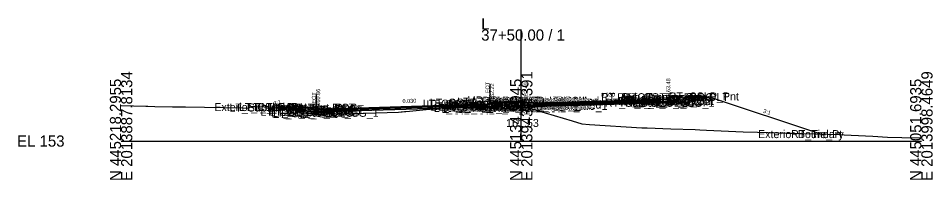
# Model space of a CAD drawing. Extents: x -26 to 4203, y -10 to 9526.
# Drawn here: x 1974.3 to 2202.8, y 7490.3 to 7530.8 of the extents above; entities that cross this region are included whole.
import ezdxf

# ---------------------------------------------------------------- set-up
doc = ezdxf.new("R2010")
doc.units = 0
for name, color, linetype in [('Default', 7, 'Continuous'), ('Exist CMT Pavement', 7, 'Continuous'), ('Exist Cross Section Cell', 7, 'Continuous'), ('Exist XS Center Line Elevation Label', 7, 'Continuous'), ('Exist XS Ground Line', 7, 'Continuous'), ('Prop CMT Conc Surface', 7, 'Continuous'), ('Prop CMT Concrete Structures', 7, 'Continuous'), ('Prop CMT Pvmt Course 1', 7, 'Continuous'), ('Prop CMT Pvmt Course 1 CG', 7, 'Continuous'), ('Prop CMT Pvmt Course 2', 7, 'Continuous'), ('Prop CMT Pvmt Course 3', 7, 'Continuous'), ('Prop CMT Pvmt Surface', 7, 'Continuous'), ('Prop CMT Slope Grass', 7, 'Continuous'), ('Prop CMT Subgrade Earthwork', 7, 'Continuous'), ('Prop XS Hydro Elevations', 7, 'Continuous'), ('Prop XS Label Text', 7, 'Continuous'), ('Prop XS SE Text', 7, 'Continuous'), ('Prop XS Side Slope Text', 7, 'Continuous'), ('Scratch_Level_0', 7, 'Continuous')]:
    doc.layers.add(name, color=color, linetype=linetype)

msp = doc.modelspace()

# ---------------------------------------------------------------- linework, layer by layer
at = {"layer": 'Exist CMT Pavement'}
for p, q in [((2069.34, 7507.23), (2072.07, 7507.5)), ((2072.07, 7507.5), (2075.37, 7507.84)), ((2075.37, 7507.84), (2078.93, 7508.16)), ((2078.93, 7508.16), (2081.14, 7508.37)), ((2081.14, 7508.37), (2084.92, 7508.69)), ((2084.92, 7508.69), (2086.5, 7508.83)), ((2086.5, 7508.83), (2087.92, 7508.95)), ((2087.92, 7508.95), (2088.3, 7508.97)), ((2088.3, 7508.97), (2088.88, 7509.01)), ((2088.88, 7509.01), (2089.25, 7509.04)), ((2053.25, 7506.8), (2055.14, 7506.86)), ((2055.14, 7506.86), (2069.34, 7507.23))]:
    msp.add_line(p, q, dxfattribs=at)
at = {"layer": 'Exist Cross Section Cell'}
for p, q in [((2100, 7500), (2100, 7527.96)), ((2000, 7500), (2100, 7500)), ((2100, 7500), (2200, 7500))]:
    msp.add_line(p, q, dxfattribs=at)
at = {"layer": 'Exist XS Ground Line'}
msp.add_lwpolyline([(2000, 7508.89), (2006.17, 7508.72), (2006.69, 7508.71), (2008.45, 7508.68), (2012.85, 7508.61), (2016.09, 7508.56), (2030.43, 7508.3), (2031.77, 7508.22), (2032.43, 7508.65), (2033.39, 7508.63), (2035.72, 7508.56), (2038.82, 7508.52), (2040.6, 7508.5), (2048.09, 7506.85), (2048.77, 7506.68), (2052.64, 7506.78), (2055.14, 7506.86), (2069.34, 7507.23), (2070.02, 7507.3), (2070.84, 7507.38), (2072.07, 7507.5), (2072.89, 7507.58), (2075.37, 7507.84), (2075.9, 7507.9), (2076.99, 7507.99), (2078.93, 7508.16), (2079.58, 7508.22), (2081.14, 7508.37), (2081.92, 7508.44), (2082.9, 7508.53), (2084.38, 7508.65), (2084.92, 7508.69), (2086.5, 7508.83), (2087.92, 7508.95), (2088.3, 7508.97), (2088.88, 7509.01), (2090.09, 7509.09), (2090.88, 7509.15), (2093.11, 7509.32), (2093.43, 7509.27), (2097.19, 7508.81), (2100, 7508.53), (2101.5, 7508.38), (2112.74, 7505.04), (2115.11, 7504.29), (2117.08, 7504.15), (2130.18, 7503.34), (2131.49, 7503.29), (2137.39, 7503.08), (2143.49, 7502.89), (2144.61, 7502.85), (2146.28, 7502.76), (2151.82, 7502.47), (2155.5, 7502.32), (2159.04, 7502.22), (2164.36, 7502.05), (2166.25, 7502), (2167.51, 7501.95), (2173.46, 7501.79), (2179.51, 7501.61), (2180.68, 7501.56), (2182.44, 7501.48), (2187.89, 7501.26), (2191.52, 7500.95), (2195.11, 7500.87), (2200, 7500.83)], dxfattribs=at)
at = {"layer": 'Prop CMT Conc Surface'}
for points in [[(2091.25, 7509.2), (2092, 7509.22), (2092, 7509.38), (2092.76, 7509.63)], [(2103.13, 7509.55), (2101.13, 7509.49), (2101.13, 7509.66), (2100.38, 7509.91)], [(2134.75, 7510.5), (2136.75, 7510.48)], [(2136.75, 7510.48), (2136.75, 7510.98), (2137.25, 7510.98)], [(2141.25, 7511.07), (2146.25, 7511.17)], [(2044.75, 7508.45), (2039.75, 7508.54)], [(2049.25, 7507.86), (2049.25, 7508.35), (2048.75, 7508.35)], [(2051.25, 7507.99), (2049.25, 7507.86)]]:
    msp.add_lwpolyline(points, dxfattribs=at)
at = {"layer": 'Prop CMT Concrete Structures'}
for points in [[(2091.25, 7509.2), (2092, 7509.22), (2092, 7509.38), (2092.76, 7509.63)], [(2092.76, 7509.63), (2092.76, 7508.66)], [(2103.13, 7509.55), (2101.13, 7509.49), (2101.13, 7509.66), (2100.38, 7509.91)], [(2100.38, 7509.91), (2100.38, 7508.89)], [(2134.75, 7510.5), (2136.75, 7510.48), (2136.75, 7510.98), (2137.25, 7510.98)], [(2137.25, 7510.98), (2137.25, 7509.99), (2134.75, 7509.92)], [(2134.75, 7509.92), (2134.75, 7510.5)], [(2146.25, 7511.17), (2141.25, 7511.07)], [(2141.25, 7511.07), (2141.25, 7510.74)], [(2141.25, 7510.74), (2146.25, 7510.84)], [(2146.25, 7510.84), (2146.25, 7511.17)], [(2039.75, 7508.21), (2039.75, 7508.54)], [(2039.75, 7508.54), (2044.75, 7508.45)], [(2044.75, 7508.11), (2039.75, 7508.21)], [(2044.75, 7508.45), (2044.75, 7508.11)], [(2051.25, 7507.99), (2049.25, 7507.86), (2049.25, 7508.35), (2048.75, 7508.35)], [(2048.75, 7508.35), (2048.75, 7507.34), (2051.25, 7507.41)], [(2051.25, 7507.41), (2051.25, 7507.99)], [(2091.25, 7508.61), (2091.25, 7509.2)], [(2092.76, 7508.66), (2091.25, 7508.61)], [(2100.38, 7508.89), (2103.13, 7508.97)], [(2103.13, 7508.97), (2103.13, 7509.55)]]:
    msp.add_lwpolyline(points, dxfattribs=at)
at = {"layer": 'Prop CMT Pvmt Course 1'}
for points in [[(2103.13, 7509.55), (2134.75, 7510.5)], [(2134.75, 7510.25), (2103.13, 7509.3)], [(2134.75, 7510.5), (2134.75, 7510.25)], [(2091.25, 7509.2), (2051.25, 7507.99)], [(2051.25, 7507.74), (2091.25, 7508.95)], [(2051.25, 7507.99), (2051.25, 7507.74)], [(2091.25, 7508.95), (2091.25, 7509.2)], [(2091.25, 7508.95), (2091.25, 7508.95), (2091.25, 7508.95)], [(2103.13, 7509.3), (2103.13, 7509.55)], [(2103.13, 7509.3), (2103.13, 7509.3), (2103.13, 7509.3)]]:
    msp.add_lwpolyline(points, dxfattribs=at)
at = {"layer": 'Prop CMT Pvmt Course 1 CG'}
for points in [[(2134.75, 7509.92), (2137.75, 7510.01), (2138.07, 7509.68)], [(2134.75, 7509.58), (2134.75, 7509.92)], [(2138.07, 7509.68), (2134.75, 7509.58)], [(2051.25, 7507.41), (2048.25, 7507.32), (2047.91, 7506.98)], [(2051.25, 7507.08), (2051.25, 7507.41)], [(2093.58, 7508.35), (2089.25, 7508.22)], [(2091.25, 7508.61), (2093.26, 7508.67), (2093.58, 7508.35)], [(2091.25, 7508.28), (2091.25, 7508.61)], [(2103.13, 7508.97), (2099.88, 7508.87), (2099.54, 7508.53)], [(2099.54, 7508.53), (2103.13, 7508.63)], [(2103.13, 7508.63), (2103.13, 7508.97)], [(2047.91, 7506.98), (2053.25, 7507.14)]]:
    msp.add_lwpolyline(points, dxfattribs=at)
at = {"layer": 'Prop CMT Pvmt Course 2'}
for points in [[(2103.13, 7509.3), (2134.75, 7510.25)], [(2134.75, 7509.92), (2103.13, 7508.97)], [(2134.75, 7510.25), (2134.75, 7509.92)], [(2091.25, 7508.95), (2051.25, 7507.74)], [(2051.25, 7507.41), (2091.25, 7508.61)], [(2051.25, 7507.74), (2051.25, 7507.41)], [(2091.25, 7508.61), (2091.25, 7508.95)], [(2103.13, 7508.97), (2103.13, 7509.3)]]:
    msp.add_lwpolyline(points, dxfattribs=at)
at = {"layer": 'Prop CMT Pvmt Course 3'}
for points in [[(2103.13, 7508.97), (2134.75, 7509.92)], [(2134.75, 7509.58), (2103.13, 7508.63)], [(2134.75, 7509.92), (2134.75, 7509.58)], [(2091.25, 7508.61), (2051.25, 7507.41)], [(2051.25, 7507.41), (2051.25, 7507.08)], [(2091.25, 7508.28), (2091.25, 7508.61)], [(2103.13, 7508.63), (2103.13, 7508.97)]]:
    msp.add_lwpolyline(points, dxfattribs=at)
at = {"layer": 'Prop CMT Pvmt Surface'}
for points in [[(2103.13, 7509.55), (2134.75, 7510.5)], [(2091.25, 7509.2), (2051.25, 7507.99)]]:
    msp.add_lwpolyline(points, dxfattribs=at)
at = {"layer": 'Prop CMT Slope Grass'}
for points in [[(2092.76, 7509.63), (2096.75, 7509.98)], [(2100.38, 7509.91), (2096.75, 7509.98)], [(2137.25, 7510.98), (2146.75, 7511.17)], [(2146.75, 7511.17), (2175.04, 7501.74)], [(2039.25, 7508.54), (2039.15, 7508.51)], [(2048.75, 7508.35), (2039.25, 7508.54)]]:
    msp.add_lwpolyline(points, dxfattribs=at)
at = {"layer": 'Prop CMT Subgrade Earthwork'}
for p, q in [((2089.25, 7509.04), (2089.25, 7508.22)), ((2053.25, 7507.14), (2053.25, 7506.8))]:
    msp.add_line(p, q, dxfattribs=at)
for points in [[(2095.07, 7509.83), (2093.58, 7508.35)], [(2098.11, 7509.95), (2099.54, 7508.53)], [(2103.13, 7508.63), (2134.75, 7509.58)], [(2134.75, 7509.58), (2138.07, 7509.68), (2139.41, 7511.02)], [(2134.75, 7509.58), (2134.75, 7509.58)], [(2053.25, 7507.14), (2047.91, 7506.98), (2046.48, 7508.4)], [(2093.58, 7508.35), (2089.25, 7508.22)], [(2091.25, 7508.28), (2091.25, 7508.28)], [(2091.25, 7508.28), (2091.25, 7508.28)], [(2099.54, 7508.53), (2103.13, 7508.63)], [(2103.13, 7508.63), (2103.13, 7508.63)], [(2103.13, 7508.63), (2103.13, 7508.63)], [(2051.25, 7507.08), (2051.25, 7507.08)]]:
    msp.add_lwpolyline(points, dxfattribs=at)
at = {"layer": 'Prop XS Label Text'}
for p, q in [((2092.18, 7514.25), (2092.18, 7509.25)), ((2048.77, 7511.68), (2048.77, 7506.68))]:
    msp.add_line(p, q, dxfattribs=at)

# ---------------------------------------------------------------- texts
at = {"layer": 'Default'}
msp.add_text('-', height=0.0001, dxfattribs=at).set_placement((2000, 7500))
at = {"layer": 'Exist Cross Section Cell'}
for s, p in [('L', (2090, 7527.96)), ('37+50.00 / 1', (2090, 7525.16)), ('EL 153', (1974, 7498.6))]:
    msp.add_text(s, height=2.8, dxfattribs=at).set_placement(p)
for s, p in [('E 2013887.8134', (2002.8, 7490)), ('E 2013943.1391', (2102.8, 7490)), ('E 2013998.4649', (2202.8, 7490)), ('N 445218.2955', (2000, 7490)), ('N 445134.9945', (2100, 7490)), ('N 445051.6935', (2200, 7490))]:
    msp.add_text(s, height=2.8, rotation=90, dxfattribs=at).set_placement(p)
at = {"layer": 'Exist XS Center Line Elevation Label'}
msp.add_text('161.53', height=2, dxfattribs=at).set_placement((2096.23, 7503.53))
at = {"layer": 'Prop XS Hydro Elevations'}
for s, p in [('162.22', (2093.22, 7510.23)), ('162.49', (2101.63, 7510.49)), ('163.48', (2137.25, 7511.48)), ('160.86', (2049.75, 7508.86))]:
    msp.add_text(s, height=1, rotation=90, dxfattribs=at).set_placement(p)
at = {"layer": 'Prop XS Label Text'}
for p in [(2092.08, 7510.28), (2048.67, 7507.7)]:
    msp.add_text('E. EOT', height=1, rotation=90, dxfattribs=at).set_placement(p)
at = {"layer": 'Prop XS SE Text'}
for rotation, p in [(1.7183, (2119.97, 7511.06)), (1.7184, (2070.34, 7509.5))]:
    msp.add_text('0.030', height=1, rotation=rotation, dxfattribs=at).set_placement(p)
at = {"layer": 'Prop XS Side Slope Text'}
for rotation, p in [(18.4349, (2038.3, 7508.84)), (341.5651, (2160.37, 7507.14))]:
    msp.add_text('3:1', height=1, rotation=rotation, dxfattribs=at).set_placement(p)
at = {"layer": 'Scratch_Level_0'}
for s, p in [('RT_Sub_Trench_Out_DLT', (2119.93, 7510.02)), ('RT_CG_Top_Face', (2123.96, 7509.98)), ('RT_CG_Top_BOC', (2125.49, 7509.98)), ('RT_CSLP_Pnt', (2136.88, 7510.17)), ('Exterior Boundary', (2023.3, 7507.51)), ('LT_Tie_Pt', (2031.6, 7507.51)), ('LT_CG_Top_Face_Med', (2075.37, 7508.38)), ('LT_CG_Top_Gut_Med', (2076.35, 7508.22)), ('LT_CG_Top_BOC_Med', (2077.15, 7508.63)), ('LT_CG_Bot_BOC_Med', (2077.18, 7507.66)), ('LT_CG_Bot_IE_Med', (2077.31, 7507.61)), ('LT_PV2_OEEOP', (2080.56, 7507.95)), ('LT_PV3_OEEOP', (2080.56, 7507.61)), ('LT_PV2_IEEOP', (2081.2, 7507.95)), ('LT_CG1_Shelf_In', (2081.43, 7507.67)), ('LT_PV2_PGL', (2082.46, 7507.95)), ('LT_PV1_PGL', (2083.03, 7508.2)), ('LT_Sub_DLT_In', (2084.02, 7508.83)), ('MD_Crown Point', (2086.45, 7509.21)), ('RT_CG_Top_BOC_Med', (2090.35, 7509.08)), ('RT_CG_Bot BOC In', (2091.84, 7508.05)), ('RT_CG_Top_BOC In', (2091.97, 7509.08)), ('RT_CG_Top FOC In', (2092.61, 7508.83)), ('RT_Sub_DLT_In', (2092.63, 7509.12)), ('RT_CG_Top_Gut In', (2092.64, 7508.66)), ('RT_CG1_Shelf_In', (2093.63, 7508.04)), ('RT_CG_Bot_IE_Med', (2094.77, 7508.14)), ('RT_Sub_IEOT_CG_1', (2095.57, 7507.8)), ('RT_Sub_IEOP', (2095.87, 7507.7)), ('RT_Sub_OEEOP', (2097.91, 7507.8)), ('RT_PV2_OEEOP', (2098.01, 7508.47)), ('RT_PV3_OEEOP', (2098.01, 7508.14)), ('RT_Sub_IEEOP', (2098.56, 7507.8)), ('RT_PV2_IEEOP', (2098.66, 7508.47)), ('RT_Sub_PGL', (2099.82, 7507.8)), ('RT_PV2_PGL', (2099.91, 7508.47)), ('RT_PV1_PGL', (2100.48, 7508.72)), ('RT_Sub_OEOT_CG_1', (2120.92, 7508.58)), ('RT_CG1_Shelf_Out', (2124.25, 7509.01)), ('RT_CG_Bot_IE', (2124.62, 7508.92)), ('RT_Sub_OEOT', (2124.78, 7508.58)), ('RT_PV2_OEOT', (2124.88, 7509.25)), ('RT_PV3_OEOT', (2124.88, 7508.92)), ('RT_CG_Top_Gut', (2124.94, 7509.48)), ('RT_PV1_OEOT', (2125.44, 7509.5)), ('RT_CG_Bot_BOC', (2125.52, 7508.99)), ('RT_Sub_OEOP', (2128.14, 7508.68)), ('LT_Sub_Trench_Out_DLT', (2027.05, 7507.4)), ('LT_CSLP_Pnt', (2029.42, 7507.54)), ('LT_CG1_Shelf_Out', (2034.8, 7506.32)), ('LT_CG_Top_Face', (2036.51, 7507.35)), ('LT_CG_Top_BOC', (2037.03, 7507.35)), ('LT_CG_Bot_BOC', (2037.07, 7506.34)), ('LT_Sub_OEOT_CG_1', (2037.47, 7506.08)), ('LT_CG_Top_Gut', (2037.49, 7506.86)), ('LT_Sub_OEOP', (2038.02, 7505.98)), ('LT_CG_Bot_IE', (2041.16, 7506.41)), ('LT_Sub_OEOT', (2041.33, 7506.08)), ('LT_PV2_OEOT', (2041.42, 7506.74)), ('LT_PV3_OEOT', (2041.42, 7506.41)), ('LT_PV1_OEOT', (2041.99, 7506.99)), ('LT_Sub_IEOT_CG_1', (2078.12, 7507.28)), ('LT_Sub_OEEOP', (2080.46, 7507.28)), ('LT_Sub_IEEOP', (2081.11, 7507.28)), ('LT_Sub_PGL', (2082.37, 7507.28)), ('LT_Sub_IEOP', (2084.34, 7507.35)), ('Exterior Boundary', (2159.18, 7500.74)), ('RT_Tie_Pt', (2167.43, 7500.74))]:
    msp.add_text(s, height=2, dxfattribs=at).set_placement(p)

doc.saveas('drawing.dxf')
